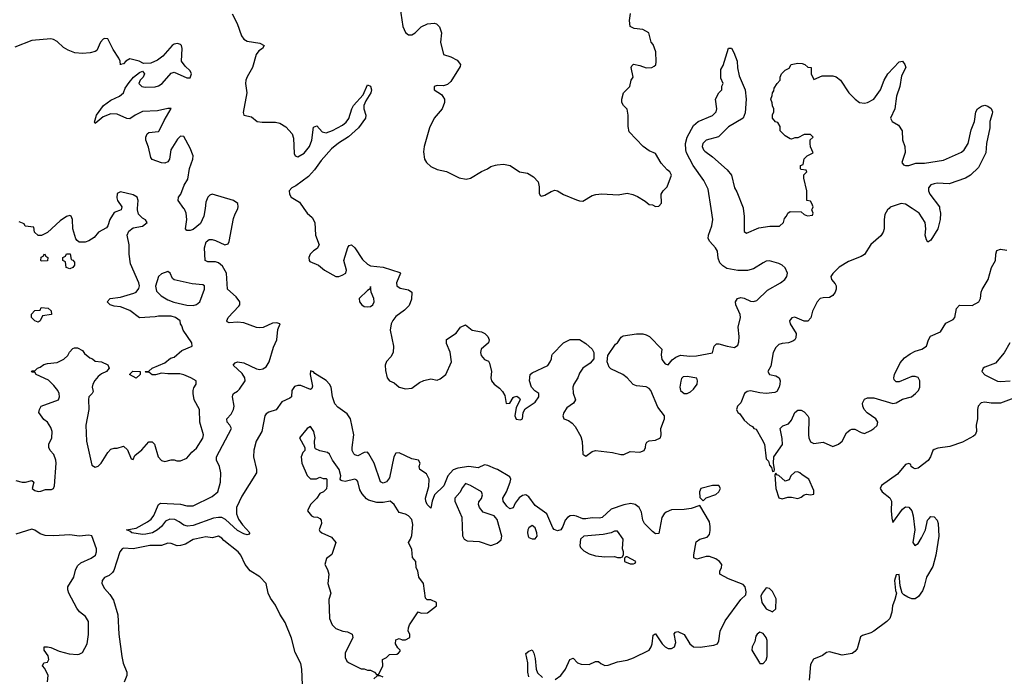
# Model space of a CAD drawing. Header units: inches. Extents: x 2293880 to 2522759, y 823965 to 1006879.
# Tile 314 of 325: x 2466993 to 2473213, y 897044 to 901192. Entities that reach past the tile are written whole.
import ezdxf

# ---------------------------------------------------------------- set-up
doc = ezdxf.new("R2010")
doc.units = ezdxf.units.IN
doc.header["$MEASUREMENT"] = 0
for name, color, linetype in [('C4869', 7, 'Continuous'), ('C4879', 7, 'Continuous'), ('C4960', 7, 'Continuous'), ('C4970', 7, 'Continuous')]:
    doc.layers.add(name, color=color, linetype=linetype)

msp = doc.modelspace()

# ---------------------------------------------------------------- linework, layer by layer
at = {"layer": 'C4869', "color": 5}
for points, elevation in [([(2466970, 898281), (2467010, 898270.8), (2467030, 898270.8), (2467070, 898282), (2467082, 898270), (2467072, 898230), (2467090, 898218), (2467110, 898212), (2467127.3, 898212.7), (2467156.4, 898223.6), (2467195.3, 898224.7), (2467206, 898230), (2467213.2, 898246.8), (2467223.6, 898390), (2467221.6, 898410), (2467210, 898445.2), (2467185.2, 898470), (2467177.2, 898490), (2467177.2, 898510), (2467197.2, 898550), (2467198, 898590), (2467190, 898615.3), (2467170, 898648.7), (2467145.6, 898665.6), (2467115.3, 898710), (2467118, 898730), (2467129.1, 898750.9), (2467238, 898790), (2467244, 898810), (2467242, 898830), (2467234, 898850), (2467210, 898882), (2467175.5, 898915.5), (2467098, 898950), (2467090, 898966), (2467070, 898966), (2467068, 898970), (2467070, 898974), (2467090, 898974), (2467106, 898990), (2467123.1, 898996.9), (2467145.6, 899014.4), (2467170, 899021), (2467230, 899026), (2467272.9, 899047.1), (2467298, 899070), (2467309, 899091), (2467330, 899114), (2467340.4, 899119.6), (2467359.6, 899119.6), (2467390, 899102), (2467403.5, 899083.5), (2467436.9, 899056.9), (2467454, 899050), (2467470, 899034), (2467510, 899031.3), (2467550, 899012), (2467558, 898990), (2467542, 898970), (2467510, 898955.3), (2467490, 898939), (2467468, 898912), (2467454.8, 898890), (2467451.3, 898871.3), (2467456.9, 898843.1), (2467452, 898830), (2467431, 898809), (2467427.1, 898792.9), (2467430.8, 898730), (2467410.6, 898630), (2467414.9, 898530), (2467450, 898378), (2467470, 898364.7), (2467490, 898371.3), (2467508.7, 898390), (2467550, 898458), (2467570, 898478), (2467590, 898484.7), (2467610, 898484.7), (2467650, 898498), (2467675.3, 898475.3), (2467698, 898418), (2467710, 898414), (2467721.2, 898438.8), (2467764.7, 898475.3), (2467810, 898524.7), (2467830, 898524.7), (2467844.7, 898510), (2467867.7, 898430), (2467890, 898406.8), (2467910, 898401), (2467950, 898411.3), (2467970, 898411.3), (2467985.4, 898405.4), (2468010, 898404.7), (2468050, 898422), (2468080.5, 898459.5), (2468110, 898485.5), (2468150, 898547.7), (2468155.6, 898570), (2468131.3, 898650), (2468129.4, 898729.4), (2468096, 898790), (2468089.2, 898830), (2468089, 898850), (2468093.2, 898866.8), (2468108.7, 898890), (2468108.7, 898910), (2468075.3, 898930), (2468030, 898949.3), (2468006, 898954), (2467930, 898954), (2467890, 898959), (2467850.7, 898949.3), (2467830, 898949), (2467810, 898966), (2467790, 898966), (2467786, 898970), (2467810, 898972), (2467829.3, 898990.7), (2467910, 899024.7), (2467946, 899054), (2467970, 899061), (2468018.7, 899101.3), (2468082, 899130), (2468081.2, 899150), (2468025.2, 899230), (2468017.2, 899257.2), (2468008.7, 899270), (2468008, 899290), (2467978, 899310), (2467950, 899319), (2467870, 899319), (2467850, 899314), (2467750, 899308.7), (2467690, 899354), (2467630, 899378), (2467590, 899382), (2467566, 899390), (2467546, 899410), (2467566, 899430), (2467630, 899438.8), (2467715.5, 899464.5), (2467730, 899470.8), (2467747, 899493), (2467749.5, 899510), (2467745.6, 899530), (2467694.5, 899650), (2467686, 899710), (2467685.2, 899770), (2467673.2, 899830), (2467683.7, 899856.3), (2467710, 899878), (2467770, 899886.8), (2467798, 899910), (2467788, 899928), (2467770, 899938), (2467744, 899964), (2467737.2, 899990), (2467737.8, 900000)], 60), ([(2467636, 900000), (2467634, 899990), (2467590, 899974), (2467562.8, 899930), (2467551.3, 899890), (2467542, 899878), (2467492, 899850), (2467463.6, 899816.4), (2467430, 899795.3), (2467407.3, 899787.3), (2467370, 899786), (2467356.4, 899796.4), (2467348.4, 899808.4), (2467328.7, 899870), (2467328, 899930), (2467318, 899950), (2467310, 899955.3), (2467290, 899948), (2467250, 899922), (2467170, 899848), (2467131.6, 899828.4), (2467110, 899828), (2467086, 899850), (2467082, 899882), (2467028.4, 899888.4), (2467022, 899902), (2466990, 899915.3)], 60), ([(2470000, 898355.7), (2469950, 898376.6), (2469930, 898380.6), (2469890, 898361), (2469829.9, 898369.9), (2469760.4, 898359.6), (2469732.6, 898347.4), (2469698.9, 898310), (2469672.2, 898247.8), (2469614.8, 898190), (2469598.8, 898150), (2469590, 898107), (2469567.9, 898130), (2469558.7, 898150), (2469556.8, 898170), (2469577.5, 898242.5), (2469581, 898290), (2469562.7, 898322.7), (2469520.4, 898350), (2469516.3, 898370), (2469522.9, 898390), (2469513.2, 898410), (2469470, 898418.7), (2469390, 898455.8), (2469370, 898454.5), (2469357.5, 898430), (2469330, 898298.5), (2469310, 898271.6), (2469290, 898263.9), (2469272.2, 898272.2), (2469232.1, 898390), (2469199.2, 898450), (2469190, 898459.2), (2469170, 898458), (2469130, 898437), (2469110, 898443.2), (2469103.9, 898450), (2469094.7, 898470), (2469093.4, 898490), (2469103.5, 898570), (2469082.7, 898670), (2469061.6, 898701.6), (2469003.3, 898743.3), (2468984.5, 898764.5), (2468968.8, 898808.8), (2468961.1, 898870), (2468951.1, 898890), (2468930, 898912.2), (2468857.2, 898957.2), (2468850, 898968), (2468830, 898973.6), (2468827.5, 898950), (2468842.9, 898877.1), (2468838.4, 898861.6), (2468830, 898856.9), (2468770, 898880.2), (2468750, 898881.4), (2468730, 898875.2), (2468712.3, 898850), (2468710, 898809.6), (2468699.8, 898800.2), (2468650, 898777), (2468613.1, 898726.9), (2468566.8, 898713.2), (2468550, 898702.6), (2468541.5, 898690), (2468522.5, 898590), (2468487.6, 898530), (2468472.9, 898472.9), (2468470.1, 898430), (2468490.3, 898350), (2468490.3, 898330), (2468397.1, 898182.9), (2468363.5, 898110), (2468362.8, 898070), (2468376.3, 898036.3), (2468400.4, 898000.4), (2468446.8, 897950), (2468439.9, 897940.1), (2468430, 897938), (2468410, 897943.5), (2468370, 897965.3), (2468294.2, 898034.2), (2468270, 898046.6), (2468250, 898048.3), (2468217.7, 898042.3), (2468090, 897997), (2468053.4, 897993.4), (2468030, 897999.3), (2468000.9, 898020.9), (2467973.8, 898033.8), (2467942.8, 898037.2), (2467915.1, 898024.9), (2467888.8, 897990), (2467864.9, 897970), (2467832.2, 897950), (2467790, 897941.1), (2467770, 897939.8), (2467702, 897950), (2467690, 897962), (2467668.7, 897970), (2467730, 897979.5), (2467800.9, 898019.1), (2467823, 898037), (2467840.5, 898059.5), (2467869.8, 898130.2), (2467883.1, 898136.9), (2468010, 898131.1), (2468050, 898120.7), (2468090, 898121.7), (2468210, 898180.4), (2468244.5, 898210), (2468262.3, 898270), (2468265, 898330), (2468255.8, 898370), (2468235.9, 898410), (2468236.2, 898430), (2468330.7, 898610), (2468321.5, 898630), (2468303.9, 898650), (2468302.7, 898670), (2468330, 898699.7), (2468344.9, 898730), (2468347.5, 898750), (2468336.8, 898810), (2468339.3, 898820.7), (2468344, 898830), (2468370, 898844.6), (2468382.4, 898857.6), (2468416.9, 898910), (2468415.6, 898930), (2468397.9, 898957.9), (2468343, 899010), (2468355.1, 899024.9), (2468370, 899030.1), (2468410, 899023.5), (2468490, 898986.5), (2468510, 898983.3), (2468530, 898987.3), (2468550, 898999.1), (2468570.3, 899029.7), (2468597.3, 899122.7), (2468617, 899170), (2468624.2, 899235.8), (2468639.3, 899270), (2468616.4, 899276.4), (2468590, 899274), (2468531.7, 899248.3), (2468510, 899244.5), (2468490, 899247.3), (2468410, 899277.2), (2468370, 899280.9), (2468316.3, 899276.3), (2468303.9, 899284), (2468302.2, 899290), (2468311, 899310), (2468378.6, 899381.4), (2468384, 899390), (2468383.2, 899410), (2468360.9, 899440.9), (2468307, 899490), (2468299.6, 899590), (2468274.8, 899634.8), (2468250, 899655.4), (2468230, 899662.1), (2468183, 899663.1), (2468165.7, 899670), (2468161.6, 899750), (2468170.9, 899789.1), (2468190, 899804.2), (2468210, 899803.6), (2468230, 899796.9), (2468290, 899769.4), (2468310, 899776.4), (2468315.9, 899790), (2468343.5, 899936.5), (2468353.7, 899966.3), (2468370, 899994), (2468371.3, 900000)], 40), ([(2468164.2, 900000), (2468156.9, 899950), (2468134.7, 899905.3), (2468090, 899866.9), (2468070, 899859.7), (2468050, 899860.7), (2468040.7, 899870), (2468049.8, 899930), (2468045, 899970), (2468034, 899994.1), (2468029.8, 900000)], 40), ([(2468788.1, 900000), (2468810, 899969), (2468842, 899942), (2468858.7, 899910), (2468862.7, 899830), (2468885.3, 899770), (2468872.8, 899747.2), (2468850, 899732.4), (2468828.4, 899710), (2468820.8, 899690), (2468821.1, 899670), (2468825.5, 899665.5), (2468881.6, 899641.6), (2468919.5, 899610), (2468990, 899570.3), (2469010, 899570.3), (2469030, 899578), (2469054.5, 899590), (2469056.9, 899610), (2469041.6, 899670), (2469066.2, 899753.8), (2469075.1, 899764.9), (2469090, 899770.7), (2469110, 899750.6), (2469158.2, 899678.2), (2469190, 899648.4), (2469210, 899637.1), (2469290, 899628.5), (2469395.6, 899595.6), (2469399.1, 899590), (2469374.4, 899530), (2469376.3, 899510), (2469396.5, 899496.5), (2469450, 899484.9), (2469471, 899470), (2469467.5, 899427.5), (2469453.4, 899386.6), (2469423.6, 899356.4), (2469370, 899318), (2469350, 899292.8), (2469340.7, 899270), (2469334.7, 899230), (2469354.4, 899130), (2469353, 899090), (2469338.2, 899061.8), (2469310, 899032.6), (2469302.7, 899010), (2469304.5, 898975.5), (2469314, 898930), (2469330, 898910.4), (2469358.8, 898898.8), (2469390.7, 898870), (2469430, 898860.2), (2469470, 898865.4), (2469519.2, 898900.8), (2469546.3, 898913.7), (2469590, 898923.1), (2469630, 898914.9), (2469650, 898923.7), (2469686, 898950), (2469721.2, 899030), (2469712.3, 899092.3), (2469690, 899146), (2469689.2, 899170.8), (2469750, 899212), (2469778, 899250), (2469810, 899264.7), (2469851.2, 899231.1), (2469910, 899220.7), (2469931.3, 899210), (2469950.8, 899190), (2469958.8, 899170), (2469954.8, 899150), (2469908.7, 899111.3), (2469904.9, 899090), (2469908.8, 899070), (2469930, 899046.4), (2469954, 899034), (2469961.7, 899021.7), (2469973, 898970), (2469968.8, 898930), (2469974.9, 898910), (2469990.4, 898890), (2470000, 898883)], 40), ([(2470000, 898046.6), (2469990, 898058.7), (2469921.8, 898081.8), (2469898.4, 898110), (2469891.6, 898130), (2469893.6, 898146.4), (2469910, 898167.7), (2469917.6, 898190), (2469910, 898209), (2469841.2, 898250), (2469810, 898262.7), (2469790, 898237.2), (2469774.4, 898205.6), (2469742, 898170), (2469742.6, 898150), (2469785.7, 898050), (2469791.6, 897931.6), (2469802, 897910), (2469819.6, 897899.6), (2469895.3, 897895.3), (2469970, 897871.3), (2470000, 897881.3)], 60), ([(2467169.2, 897010), (2467172.3, 897050), (2467153.2, 897093.2), (2467138, 897110), (2467146, 897130), (2467170, 897134), (2467178, 897150), (2467172.9, 897172.9), (2467148, 897210), (2467148, 897230), (2467170, 897231), (2467190, 897226), (2467242, 897202), (2467306.2, 897186.2), (2467358, 897182), (2467370, 897183), (2467390, 897194), (2467419.7, 897250), (2467427.9, 897307.9), (2467428, 897390), (2467410, 897421.6), (2467372, 897452), (2467354, 897474), (2467304.7, 897570), (2467297.7, 897590), (2467297.4, 897610), (2467335.5, 897670), (2467345.6, 897714.4), (2467357.9, 897742.1), (2467378.7, 897761.3), (2467445.4, 897790), (2467472.1, 897810), (2467479.6, 897830), (2467478.5, 897850), (2467450, 897931.2), (2467430, 897934.7), (2467370, 897929.6), (2467310, 897938.3), (2467208.3, 897931.7), (2467154.4, 897934.4), (2467123.8, 897943.8), (2467090, 897967.3), (2467070, 897974.3), (2466970, 897942.9)], 60), ([(2468779.6, 896990), (2468776.4, 897090), (2468770, 897124), (2468733.6, 897193.6), (2468710, 897285.2), (2468670, 897383.7), (2468636.9, 897436.9), (2468610, 897494), (2468577.4, 897537.4), (2468563.5, 897570), (2468549.6, 897630), (2468510, 897673), (2468449.8, 897709.8), (2468418.4, 897750), (2468389.6, 897810), (2468372.6, 897830), (2468282.2, 897902.2), (2468270, 897917.6), (2468250, 897929.4), (2468210, 897919.7), (2468170, 897925.1), (2468150, 897921.6), (2468090, 897907.8), (2468041.2, 897878.8), (2468010, 897869.8), (2467988.9, 897868.9), (2467950, 897882.8), (2467930, 897885), (2467888.7, 897871.3), (2467816, 897870), (2467710, 897849.8), (2467650, 897853.9), (2467641.5, 897850), (2467625.4, 897830), (2467587.8, 897712.2), (2467580.3, 897699.7), (2467558.4, 897681.6), (2467530, 897668.7), (2467514.7, 897650), (2467513, 897630), (2467530, 897598.3), (2467561.9, 897561.8), (2467585.2, 897525.2), (2467613.3, 897433.3), (2467620.3, 897310), (2467639.1, 897170), (2467647.9, 897127.9), (2467671.3, 897070), (2467671.3, 897050), (2467653.2, 897006.8)], 60), ([(2469290, 897038), (2469270, 897048), (2469252.7, 897047.3), (2469231.6, 897028.4)], 60)]:
    msp.add_lwpolyline(points, dxfattribs=dict(at, elevation=elevation))
for points, elevation in [([(2467130, 899666), (2467126, 899670), (2467128.4, 899691.6), (2467142, 899698), (2467150, 899714), (2467158, 899698), (2467172, 899690), (2467170, 899668)], 60), ([(2467310, 899618), (2467287.3, 899627.3), (2467282, 899662), (2467266, 899670), (2467266, 899690), (2467282, 899698), (2467290, 899714), (2467312.7, 899712.7), (2467318, 899678), (2467330, 899674), (2467339.6, 899659.6), (2467339.6, 899640.4), (2467330, 899626)], 60), ([(2467930, 899601.2), (2467890, 899586), (2467870.8, 899570), (2467850.7, 899509.3), (2467858, 899478), (2467887.1, 899447.1), (2467930, 899422), (2467967.9, 899407.9), (2468050, 899387.7), (2468090, 899386), (2468110, 899393.4), (2468132, 899410), (2468160.5, 899490), (2468160.9, 899510), (2468150, 899516.9), (2468082.9, 899522.9), (2467969.5, 899549.5), (2467958, 899558), (2467944, 899590)], 60), ([(2469210, 899506), (2469207.3, 899492.7), (2469190, 899481.2), (2469137.6, 899430), (2469139.6, 899410), (2469154.4, 899390), (2469170, 899380.8), (2469190, 899377.8), (2469210, 899380.8), (2469224.2, 899390), (2469232.7, 899410), (2469229.7, 899430), (2469213, 899470)], 40), ([(2467110, 899282), (2467090, 899288.7), (2467068, 899310), (2467067.3, 899332.7), (2467090, 899354), (2467122, 899358), (2467130, 899374), (2467174, 899370), (2467192.7, 899352.7), (2467194, 899330), (2467138, 899322), (2467122, 899290)], 60), ([(2467730, 898928), (2467688, 898950), (2467708.4, 898971.6), (2467754, 898970), (2467754, 898950)], 60), ([(2468830, 898622), (2468810, 898608.7), (2468762, 898550), (2468794, 898490), (2468794, 898470), (2468782, 898458), (2468771.3, 898430), (2468776, 898390), (2468810, 898312), (2468830, 898291.3), (2468868.4, 898291.6), (2468890, 898302), (2468910, 898294), (2468930, 898294), (2468934, 898290), (2468934, 898250), (2468931.2, 898228.9), (2468912, 898210), (2468890, 898198), (2468871, 898170), (2468831.3, 898130), (2468812, 898090), (2468836.9, 898056.9), (2468850, 898051.3), (2468874, 898050), (2468890, 898042), (2468898, 898030), (2468901, 898010), (2468884.7, 897970), (2468890, 897962), (2468902, 897950), (2468963.6, 897923.6), (2468991.3, 897890), (2468965.4, 897814.6), (2468931.2, 897788.9), (2468921, 897750), (2468938, 897718), (2468946, 897690), (2468941, 897630), (2468958, 897570), (2468946.8, 897530), (2468950.6, 897410), (2468967.7, 897370), (2468990, 897346.8), (2469034, 897330), (2469064.7, 897324.7), (2469094, 897310), (2469098, 897290), (2469050.4, 897190), (2469050, 897162), (2469060.4, 897140.4), (2469070, 897130.8), (2469150, 897092), (2469170, 897092), (2469190, 897082), (2469210, 897082), (2469234, 897070), (2469250, 897054), (2469262, 897058), (2469288, 897110), (2469286, 897150), (2469310, 897162), (2469330, 897182), (2469375.3, 897184.7), (2469386, 897190), (2469396.4, 897203.6), (2469398, 897210), (2469383.1, 897223.1), (2469368, 897250), (2469370, 897274), (2469390, 897282), (2469410, 897274), (2469430, 897274), (2469458, 897290), (2469458, 897310), (2469448, 897330), (2469448.7, 897350), (2469455.3, 897370), (2469510, 897452), (2469530, 897442), (2469570, 897444.7), (2469626, 897490), (2469626, 897510), (2469590, 897528), (2469568, 897528), (2469558, 897538), (2469544, 897630), (2469515.3, 897670), (2469508, 897710), (2469498, 897730), (2469495.3, 897770), (2469475.3, 897795.3), (2469470, 897846), (2469448.7, 897890), (2469462, 897910), (2469470, 897934), (2469476.3, 898003.7), (2469470, 898034.5), (2469450, 898058.7), (2469430, 898069.4), (2469390, 898079), (2469358, 898130), (2469334, 898150), (2469290, 898142.4), (2469250, 898143), (2469196.3, 898156.3), (2469184.4, 898164.4), (2469156.6, 898196.6), (2469142.4, 898222.4), (2469130, 898275.3), (2469122.7, 898282.7), (2469110, 898289.2), (2469050, 898275.3), (2469030, 898278), (2469023.1, 898283.1), (2469018, 898290), (2469022, 898310), (2469011.8, 898350), (2468969.4, 898409.4), (2468950, 898448), (2468937.2, 898457.2), (2468888.8, 898468.9), (2468862, 898482), (2468858, 898490), (2468855.3, 898530), (2468859, 898550), (2468852.3, 898590)], 60)]:
    msp.add_lwpolyline(points, close=True, dxfattribs=dict(at, elevation=elevation))
at = {"layer": 'C4879', "color": 5}
for points, elevation in [([(2470000, 898883), (2470024.9, 898864.9), (2470044.3, 898844.3), (2470057.8, 898817.8), (2470067.4, 898767.4), (2470088.7, 898770), (2470110, 898804.7), (2470118, 898810), (2470133.4, 898813.4), (2470150, 898802), (2470154.8, 898790), (2470130, 898742), (2470120.8, 898690), (2470130, 898668.3), (2470156.2, 898663.8), (2470169.5, 898670.5), (2470174, 898710), (2470187.2, 898732.8), (2470250, 898776), (2470272.3, 898810), (2470273.2, 898830), (2470247.3, 898847.3), (2470226, 898870), (2470214, 898910), (2470218, 898950), (2470230, 898962), (2470330, 899006.8), (2470345.2, 899030), (2470352.7, 899050), (2470354, 899070), (2470360.2, 899079.8), (2470429.1, 899150.9), (2470470, 899172), (2470530, 899171), (2470570, 899146), (2470610.6, 899110.6), (2470621, 899090), (2470621, 899050), (2470597.3, 899022.7), (2470551, 898990), (2470530, 898959), (2470519.1, 898930), (2470493.4, 898890), (2470487.4, 898870), (2470490, 898832), (2470504, 898790), (2470491, 898770), (2470450, 898739.6), (2470430.4, 898710), (2470425.3, 898690), (2470431, 898670), (2470460.9, 898660.9), (2470484.3, 898644.3), (2470502.2, 898622.2), (2470538.8, 898558.8), (2470547.7, 898527.7), (2470550, 898447.3), (2470570, 898434), (2470610, 898463.8), (2470630, 898470.7), (2470738.9, 898458.9), (2470790, 898444.5), (2470810, 898446.2), (2470850, 898464), (2470910, 898460.7), (2470937.4, 898470), (2470947.6, 898490), (2470949.5, 898510.5), (2470956.2, 898523.8), (2470969.4, 898530.6), (2471010, 898536.4), (2471040.9, 898550), (2471046.6, 898570), (2471043.6, 898610), (2471067, 898670), (2471066.6, 898690), (2471025.3, 898745.3), (2470980.5, 898850), (2470970, 898861.6), (2470950, 898872.2), (2470890, 898879.7), (2470868.1, 898888.1), (2470830, 898929.2), (2470804, 898950), (2470726.8, 898986.8), (2470718, 898998), (2470705.2, 899030), (2470709, 899070), (2470757.2, 899142.8), (2470769.1, 899150.9), (2470793.6, 899186.4), (2470805.2, 899194.8), (2470890, 899206.8), (2470930, 899206.8), (2470950, 899201), (2470971, 899190), (2471050.9, 899110.9), (2471045.8, 899074.2), (2471050, 899046), (2471070, 899018.8), (2471090, 899011.3), (2471115.9, 899044.1), (2471139.1, 899060.9), (2471167.6, 899072.4), (2471225.8, 899065.8), (2471268.3, 899068.3), (2471370, 899087.2), (2471380.7, 899130), (2471395.9, 899144.1), (2471410, 899145.3), (2471462.8, 899130), (2471510, 899122.2), (2471530, 899135.5), (2471536.6, 899156.6), (2471539.1, 899190), (2471532.6, 899250), (2471547.6, 899310), (2471545.1, 899330), (2471517.4, 899390), (2471516.3, 899410), (2471527, 899430), (2471550, 899438), (2471570, 899433.4), (2471610, 899413.8), (2471630, 899411.4), (2471650, 899419.1), (2471717.5, 899482.5), (2471800.5, 899530), (2471826.3, 899550), (2471840.4, 899570), (2471843.9, 899590), (2471830, 899624.2), (2471810, 899642.4), (2471790, 899652.5), (2471730, 899668.8), (2471710, 899665.8), (2471690, 899655.7), (2471630, 899617.7), (2471591.4, 899608.5), (2471530, 899607.1), (2471459.8, 899619.8), (2471436.2, 899636.2), (2471417, 899657), (2471406.2, 899686.2), (2471401.4, 899730), (2471389.7, 899750), (2471353, 899790), (2471343.1, 899810), (2471345.3, 899830), (2471366.6, 899890), (2471372.4, 899930), (2471361.3, 900000)], 40), ([(2472486.2, 900000), (2472476, 899990), (2472458, 899962), (2472453.4, 899930), (2472455.3, 899870), (2472448.6, 899850), (2472432.7, 899827.3), (2472370, 899771.8), (2472330, 899709.6), (2472310, 899695.6), (2472230, 899665.2), (2472170.5, 899629.5), (2472130, 899589), (2472117.3, 899570), (2472122, 899550), (2472144.2, 899524.2), (2472150.4, 899510), (2472152.2, 899490), (2472145.3, 899470), (2472130.4, 899450), (2472110, 899437.4), (2472070, 899435.6), (2472050.2, 899429.8), (2472030.3, 899410), (2472001.2, 899350), (2471991.3, 899308.7), (2471972.5, 899287.5), (2471950, 899288.4), (2471890, 899313.3), (2471870.3, 899309.7), (2471861.8, 899298.2), (2471857, 899290), (2471861.5, 899270), (2471897.8, 899210), (2471897.4, 899182.6), (2471890.4, 899170), (2471878.2, 899161.8), (2471850, 899151.6), (2471810, 899147.2), (2471790, 899139.4), (2471770, 899121.8), (2471752.6, 899090), (2471737.5, 899002.5), (2471719.3, 898970), (2471730.4, 898950.4), (2471770, 898943.1), (2471790.4, 898930), (2471796.5, 898910), (2471794.3, 898890), (2471790.2, 898869.8), (2471776.3, 898843.7), (2471763.7, 898836.3), (2471708.7, 898831.3), (2471670, 898834.4), (2471610, 898847.4), (2471590, 898843.5), (2471572, 898830), (2471548.5, 898771.5), (2471527.7, 898750), (2471522, 898730), (2471530, 898711.3), (2471542, 898702), (2471570, 898662.8), (2471606, 898630), (2471622.8, 898622.8), (2471632, 898610), (2471645.2, 898605.2), (2471682.2, 898542.2), (2471699.3, 898510), (2471710, 898418.8), (2471723.4, 898403.4), (2471730, 898378), (2471742.5, 898362.5), (2471750, 898338), (2471759, 898341), (2471762, 898350), (2471756, 898390), (2471757.2, 898430), (2471811.3, 898508.7), (2471810, 898546), (2471798, 898610), (2471814, 898626), (2471850, 898638.8), (2471870, 898662.8), (2471889.7, 898710.3), (2471910, 898726), (2471930, 898726.4), (2471950, 898714.9), (2471972.4, 898690), (2471977.8, 898677.8), (2471975.8, 898570), (2471978.5, 898550), (2471990, 898525.3), (2472010, 898514.7), (2472070, 898523.2), (2472130, 898496.9), (2472165.1, 898510), (2472190, 898528.9), (2472217.3, 898582.7), (2472239, 898600.9), (2472250, 898605.8), (2472270, 898605.8), (2472310, 898584.5), (2472330, 898578.8), (2472370, 898595.9), (2472390, 898608.6), (2472410, 898629.2), (2472413.6, 898650), (2472402.1, 898670), (2472347.7, 898707.7), (2472327.5, 898730), (2472319.5, 898750), (2472318.3, 898770), (2472330, 898795.6), (2472350, 898804.1), (2472390, 898802.9), (2472510, 898768), (2472530, 898770.9), (2472570, 898794.4), (2472626.6, 898810), (2472652.5, 898830), (2472670.6, 898850), (2472679.1, 898870), (2472680.5, 898910), (2472670, 898931.1), (2472650, 898938.8), (2472630, 898937.6), (2472550, 898904.1), (2472530, 898903.8), (2472517.8, 898917.8), (2472514.8, 898930), (2472518.9, 898950), (2472555, 899025), (2472583.5, 899056.5), (2472618.3, 899081.7), (2472650, 899098.4), (2472691.3, 899110), (2472722, 899130), (2472734.7, 899170), (2472748.1, 899191.9), (2472810, 899221.2), (2472844.4, 899275.6), (2472890, 899299.1), (2472900.9, 899310), (2472911.8, 899368.2), (2472930, 899389.2), (2473010, 899385.8), (2473052.7, 899410), (2473063.4, 899430), (2473066.8, 899470), (2473073.3, 899486.7), (2473110.9, 899550), (2473132.6, 899627.4), (2473158, 899670), (2473159.3, 899710), (2473166.5, 899733.5), (2473190, 899742.1), (2473230, 899735.9)], 40), ([(2471563.5, 900000), (2471570.5, 899950), (2471570, 899854), (2471584.4, 899844.4), (2471662.9, 899877.1), (2471732.5, 899887.5), (2471792.7, 899887.3), (2471818, 899910), (2471824, 899936), (2471838, 899950), (2471846, 899970), (2471860.4, 899979.6), (2471930, 899978), (2471950, 899962), (2471970, 899954), (2472002, 899958), (2472006, 899970), (2471998, 899990), (2472002, 900000)], 40), ([(2472804.9, 900000), (2472810.5, 899970), (2472808.6, 899930), (2472794, 899870), (2472750, 899799), (2472730, 899786), (2472720.9, 899800.9), (2472712.7, 899830), (2472718.4, 899870), (2472713.6, 899910), (2472675.1, 899970), (2472630.8, 900000)], 40), ([(2473248.5, 899151.5), (2473211.4, 899088.5), (2473158.5, 899021.6), (2473090, 898997.6), (2473079.2, 898990), (2473070.8, 898970), (2473090, 898948.6), (2473170, 898909.6), (2473190, 898907), (2473250, 898911.5)], 40), ([(2473290, 898808.4), (2473190, 898770.6), (2473130, 898770.2), (2473090, 898775.6), (2473067.4, 898772.6), (2473047.8, 898750), (2473043.6, 898730), (2473043.4, 898670), (2473035.9, 898630), (2473037.1, 898590), (2473029.2, 898570), (2473019.4, 898560.6), (2472950, 898523.4), (2472870, 898495.1), (2472794.2, 898485.8), (2472770, 898477.9), (2472761.1, 898470), (2472747, 898430), (2472733.3, 898406.7), (2472670, 898358.3), (2472650, 898354.1), (2472639.5, 898359.5), (2472625, 898370), (2472622.2, 898382.2), (2472610, 898389), (2472590, 898382.3), (2472538.2, 898321.8), (2472437.2, 898250), (2472429.7, 898230), (2472440.9, 898210), (2472490.8, 898170.8), (2472500.4, 898150), (2472497.9, 898090), (2472502.5, 898042.5), (2472510, 898016.4), (2472570, 898099.6), (2472590, 898115.6), (2472610, 898113.1), (2472629.4, 898089.4), (2472637.6, 898057.6), (2472647.1, 897970), (2472635.6, 897890), (2472648.2, 897870), (2472670, 897883.1), (2472690, 897919.5), (2472715, 897970), (2472728.7, 898030), (2472738, 898042), (2472750, 898054), (2472770, 898052.4), (2472788.6, 898030), (2472795.5, 898010), (2472800.6, 897930), (2472780.1, 897810), (2472761.2, 897738.8), (2472722.4, 897670), (2472707.8, 897612.2), (2472695.8, 897584.2), (2472672.3, 897547.7), (2472650, 897533), (2472630, 897534.3), (2472603.3, 897543.3), (2472578, 897558), (2472568, 897570), (2472555.9, 897615.9), (2472550, 897688), (2472530, 897686), (2472520.7, 897650), (2472526, 897586), (2472532, 897570), (2472522.8, 897530), (2472506.8, 897490), (2472503.8, 897450), (2472490.3, 897410), (2472472, 897390), (2472390, 897329.7), (2472370, 897317.7), (2472317.6, 897302.4), (2472305.7, 897294.3), (2472283.1, 897216.9), (2472270, 897200.5), (2472251.8, 897188.2), (2472190, 897178.5), (2472110, 897198.8), (2472090, 897194.2), (2472064.4, 897175.6), (2472008, 897152), (2471990, 897118), (2471979.7, 897020.3)], 40), ([(2470376.7, 897023.3), (2470411.3, 897048.7), (2470442.1, 897090), (2470468.9, 897150), (2470490, 897158.7), (2470516.9, 897130), (2470540.5, 897120.6), (2470590, 897119.4), (2470630, 897137.5), (2470650, 897138), (2470664.4, 897124.4), (2470690, 897113.3), (2470710, 897114.5), (2470770, 897135.2), (2470830, 897147), (2470870, 897160.6), (2470970, 897210.2), (2470982.9, 897230), (2470988.9, 897250), (2470996.2, 897303.8), (2471006.9, 897313.1), (2471010, 897313.4), (2471052.4, 897250), (2471070, 897231), (2471090, 897220.7), (2471110, 897219.5), (2471130, 897230.3), (2471138.2, 897258.2), (2471128.2, 897311.8), (2471137.1, 897322.9), (2471150, 897327.4), (2471190, 897307.8), (2471226.4, 897250), (2471250.9, 897230.9), (2471292.2, 897227.8), (2471379.4, 897240.6), (2471402, 897250), (2471411, 897269), (2471419.2, 897330), (2471450, 897395.5), (2471548.7, 897530), (2471580.4, 897559.6), (2471583.1, 897576.9), (2471576, 897610), (2471563.9, 897623.9), (2471470, 897659), (2471417.1, 897690), (2471416.2, 897710), (2471427.3, 897730), (2471428.8, 897750), (2471414.2, 897770), (2471390, 897786.6), (2471350, 897801.5), (2471330, 897800.7), (2471270, 897784.1), (2471252.7, 897792.7), (2471251.4, 897811.4), (2471266.1, 897893.9), (2471290, 897909.5), (2471336.6, 897923.4), (2471350, 897940.3), (2471355.1, 897964.9), (2471356, 897990), (2471350, 898021), (2471290, 898124), (2471234.9, 898105.1), (2471190, 898098.2), (2471110, 898095.7), (2471078.3, 898081.7), (2471064.1, 898070), (2471050, 898048.3), (2471030, 897945.4), (2471010, 897943.7), (2470990, 897958), (2470939.9, 898010), (2470929.9, 898029.9), (2470920.5, 898080.5), (2470905.7, 898110), (2470881.2, 898130), (2470854.8, 898134.8), (2470810, 898127.8), (2470730, 898100.5), (2470672, 898048), (2470657, 898043), (2470610, 898045.4), (2470570, 898038.4), (2470550, 898039.9), (2470510, 898056.3), (2470490, 898060.5), (2470470, 898057.5), (2470453.3, 898046.7), (2470439.6, 898030), (2470425.4, 897990), (2470411.5, 897970), (2470390, 897963.7), (2470370, 897970.6), (2470362.3, 897982.3), (2470322.7, 898070), (2470250, 898124.1), (2470210, 898177.8), (2470190, 898189.5), (2470170, 898185.8), (2470148.4, 898171.6), (2470122.4, 898137.6), (2470110, 898108.3), (2470090, 898101.5), (2470070, 898119.1), (2470047.3, 898150), (2470046.2, 898170), (2470067.9, 898210), (2470090.9, 898270), (2470096.2, 898290), (2470090, 898304.7), (2470011.1, 898351.1), (2470000, 898355.7)], 40), ([(2470000, 897881.3), (2470010, 897884.7), (2470034.8, 897905.2), (2470039.3, 897930), (2470010, 898034.5), (2470000, 898046.6)], 60), ([(2470210, 897040.5), (2470204.1, 897070), (2470204.3, 897130), (2470191.3, 897188.7), (2470210, 897203.6), (2470230, 897210.4), (2470241.8, 897190), (2470250, 897156), (2470256.4, 897090), (2470265, 897065), (2470296.8, 897036.8)], 40)]:
    msp.add_lwpolyline(points, dxfattribs=dict(at, elevation=elevation))
for points, elevation in [([(2471210, 898939.1), (2471184.2, 898935.8), (2471174.4, 898925.6), (2471170, 898908.7), (2471163.5, 898870), (2471167.6, 898850), (2471190, 898831.4), (2471210, 898830.2), (2471230, 898840.2), (2471250, 898858.2), (2471272.5, 898890), (2471275.9, 898910), (2471270, 898927)], 40), ([(2471910, 898335.1), (2471890, 898333.7), (2471864.9, 898310), (2471855.2, 898284.8), (2471830, 898277.2), (2471790, 898312.7), (2471777.2, 898317.2), (2471770, 898328), (2471764, 898316), (2471769.4, 898230.6), (2471790, 898170.8), (2471810, 898164.9), (2471845.1, 898174.9), (2471870, 898176.3), (2471910, 898167.7), (2471930, 898176), (2471950, 898191.3), (2471964.7, 898195.3), (2471990, 898191.3), (2472010, 898194), (2472010, 898218), (2471979.3, 898290), (2471936.4, 898316.4), (2471922.7, 898330)], 40), ([(2471369.6, 898249.6), (2471297.3, 898230), (2471287.4, 898210), (2471290, 898174), (2471310, 898152), (2471329.1, 898170.9), (2471390, 898193), (2471410, 898208.5), (2471419.7, 898230), (2471410, 898249.3)], 40), ([(2470230, 897996), (2470210, 897982), (2470204, 897970), (2470201, 897950), (2470204.7, 897930), (2470210, 897922), (2470230, 897912), (2470250, 897912), (2470262, 897930), (2470259.3, 897950), (2470250, 897982)], 60), ([(2470770, 897962), (2470750, 897961.2), (2470728.8, 897951.2), (2470679.2, 897940.8), (2470558, 897930), (2470536.3, 897910), (2470531, 897871), (2470536.9, 897856.9), (2470556.9, 897836.9), (2470590, 897818), (2470630, 897804.7), (2470690, 897798), (2470750, 897802), (2470770, 897794), (2470790, 897794), (2470802, 897798), (2470807.3, 897812.7), (2470808, 897830), (2470802, 897850), (2470805.2, 897910)], 60), ([(2470830, 897798), (2470822, 897798), (2470814, 897790), (2470814, 897770), (2470850, 897754), (2470870, 897754), (2470882, 897758), (2470886, 897770)], 60), ([(2471710, 897602), (2471684.7, 897570), (2471676, 897550), (2471681, 897510), (2471710, 897471), (2471750, 897451), (2471769.3, 897470.7), (2471772.6, 897532.6), (2471750, 897579), (2471730, 897598)], 40), ([(2471670, 897322), (2471652, 897310), (2471642.8, 897297.2), (2471636.9, 897263.1), (2471621, 897230), (2471618.8, 897210), (2471666.4, 897130), (2471670, 897126), (2471690, 897125.3), (2471710, 897146.4), (2471715.3, 897170), (2471715.8, 897270), (2471710, 897289), (2471690, 897314)], 40)]:
    msp.add_lwpolyline(points, close=True, dxfattribs=dict(at, elevation=elevation))
at = {"layer": 'C4960', "color": 5}
for points, elevation in [([(2469394.4, 901274.4), (2469413, 901150), (2469430, 901110.8), (2469450, 901095.5), (2469470, 901095.5), (2469492, 901110), (2469530, 901147.3), (2469570, 901166.8), (2469611.2, 901171.1), (2469626, 901166), (2469646, 901146), (2469658, 901110), (2469651.3, 901050), (2469670, 900972), (2469716.8, 900956.8), (2469756.8, 900936.8), (2469778, 900910), (2469776.9, 900896.9), (2469718, 900802), (2469696.8, 900783.2), (2469670, 900774), (2469630, 900777.2), (2469612, 900770), (2469612, 900750), (2469658.8, 900718.8), (2469667.1, 900707.1), (2469676, 900690), (2469677.3, 900670), (2469662, 900630), (2469610.8, 900570), (2469582, 900510), (2469548.1, 900391.9), (2469543.4, 900356.6), (2469550.4, 900310.4), (2469564, 900290), (2469590, 900265.5), (2469630, 900246), (2469690, 900234), (2469770, 900193.7), (2469814.9, 900185.1), (2469842, 900190), (2469910, 900234), (2469948, 900250), (2469970, 900264.7), (2470000, 900272.3)], 60), ([(2468336.1, 901230), (2468368.1, 901168.1), (2468393.8, 901090), (2468409.5, 901069.5), (2468430, 901056.4), (2468510, 901042.8), (2468537.1, 901030), (2468527.2, 901010), (2468505, 900995), (2468488.1, 900971.9), (2468464.4, 900890), (2468429.6, 900830.4), (2468422.6, 900810), (2468420.8, 900790), (2468427.4, 900730), (2468405.3, 900605.3), (2468410, 900588), (2468457.6, 900577.6), (2468494, 900550), (2468524.7, 900544.7), (2468610, 900545.8), (2468637.6, 900537.6), (2468674.4, 900514.4), (2468715.5, 900470), (2468723.4, 900443.4), (2468727.6, 900347.6), (2468733, 900333), (2468750, 900326.8), (2468790.3, 900349.7), (2468824.4, 900390), (2468839, 900430), (2468850, 900513), (2468870, 900522.4), (2468903.7, 900483.8), (2468930, 900477.6), (2468970, 900491.3), (2469033.2, 900526.8), (2469055.5, 900544.4), (2469073.1, 900566.9), (2469090.9, 900630), (2469101.4, 900650), (2469162.7, 900717.3), (2469190, 900781), (2469210, 900771.3), (2469214.9, 900750), (2469212.2, 900730), (2469179.6, 900680.4), (2469167.6, 900650), (2469166.7, 900630), (2469179.6, 900590), (2469177.4, 900570), (2469134.5, 900510), (2469070, 900452.1), (2469007.9, 900412.1), (2468963.8, 900376.2), (2468897, 900303), (2468855.6, 900244.3), (2468818.3, 900201.7), (2468737.7, 900142.3), (2468712, 900130), (2468695.3, 900110), (2468698.6, 900090), (2468709.2, 900070), (2468760, 900040), (2468788.1, 900000)], 40), ([(2468029.8, 900000), (2467994.3, 900050), (2467996.3, 900070), (2468011.1, 900090), (2468033.5, 900146.5), (2468055.4, 900184.6), (2468067.2, 900252.8), (2468087.1, 900310), (2468090, 900332.7), (2468070, 900380.7), (2468030, 900453.3), (2468010, 900456.3), (2467990, 900436.9), (2467948.8, 900370), (2467939.1, 900310), (2467930, 900294), (2467910, 900285.6), (2467890, 900288), (2467830, 900309.6), (2467821.1, 900321.1), (2467807.1, 900387.1), (2467789.6, 900430), (2467789.7, 900450.3), (2467799.5, 900470), (2467810, 900479.3), (2467870, 900486), (2467874.7, 900490), (2467905.5, 900554.5), (2467950.8, 900630.8), (2467930, 900632), (2467863.4, 900616.6), (2467770, 900611.6), (2467722.4, 900590), (2467690, 900566.3), (2467670, 900567.1), (2467610, 900594.9), (2467570, 900598.4), (2467520.9, 900579.1), (2467470, 900535.3), (2467465.4, 900545.4), (2467478.7, 900590), (2467522.2, 900650), (2467570, 900684.4), (2467623.7, 900710), (2467649.5, 900730), (2467660.7, 900759.3), (2467684.4, 900795.6), (2467713.2, 900830), (2467750, 900859.1), (2467770, 900866), (2467782.8, 900850), (2467773.4, 900830), (2467754, 900810), (2467745.5, 900790), (2467766, 900770), (2467786.7, 900766.7), (2467850, 900767.7), (2467870, 900773.8), (2467894.2, 900790), (2467950, 900854), (2467970, 900861.6), (2468050, 900824.2), (2468070, 900824.7), (2468078.3, 900850), (2468070.5, 900870), (2468039.3, 900899.3), (2468015.4, 900930), (2468019.2, 901010), (2468015.9, 901030), (2468010, 901035.9), (2467990, 901042), (2467970, 901038.5), (2467956.5, 901030), (2467898.4, 900961.7), (2467863.2, 900936.8), (2467822.8, 900917.3), (2467776.4, 900916.4), (2467747.3, 900930), (2467690, 900944), (2467664, 900930), (2467650, 900913.2), (2467631.2, 900908.9), (2467630, 900906), (2467627.6, 900930), (2467619.7, 900950), (2467584.4, 901004.4), (2467550, 901070.5), (2467530, 901074.2), (2467520.3, 901070), (2467504.2, 901050), (2467481.8, 900998.2), (2467469.4, 900990.6), (2467438, 900982), (2467390, 900977.7), (2467342.5, 900982.5), (2467298.8, 900998.8), (2467270, 901017.3), (2467230, 901054.1), (2467207.3, 901067.3), (2467190, 901070.8), (2467070, 901061.7), (2466962.5, 901017.5)], 40), ([(2467737.8, 900000), (2467740.9, 900050), (2467736, 900070), (2467710, 900086), (2467630, 900105.2), (2467610, 900094), (2467606.4, 900066.4), (2467610.8, 900050), (2467638, 900010), (2467636, 900000)], 60), ([(2468371.3, 900000), (2468373.6, 900010), (2468371.2, 900030), (2468343.6, 900050), (2468210, 900090.7), (2468195.6, 900084.4), (2468182.9, 900070), (2468170, 900039.3), (2468164.2, 900000)], 40)]:
    msp.add_lwpolyline(points, dxfattribs=dict(at, elevation=elevation))
at = {"layer": 'C4970', "color": 5}
for points, elevation in [([(2470000, 900272.3), (2470010, 900274.8), (2470050, 900278.8), (2470070, 900276), (2470092, 900270), (2470150, 900231.3), (2470202, 900222), (2470239.9, 900199.9), (2470268.2, 900168.2), (2470275.9, 900135.9), (2470276, 900096), (2470282, 900082), (2470290, 900078), (2470310, 900084), (2470350, 900107.3), (2470374.4, 900114.4), (2470390, 900111), (2470427.9, 900087.9), (2470510, 900054), (2470530, 900047), (2470550, 900046.4), (2470610, 900080.5), (2470632.6, 900087.4), (2470670, 900092.7), (2470773.6, 900086.4), (2470830, 900096), (2470867.5, 900087.5), (2470895.3, 900075.3), (2470945.4, 900045.4), (2470970, 900024.7), (2470990, 900022), (2471010, 900012), (2471030, 900014), (2471047.3, 900032.7), (2471046, 900090), (2471058, 900110), (2471083.1, 900136.9), (2471111.4, 900210), (2471100.9, 900230), (2471083.1, 900243.1), (2471045.6, 900285.6), (2471010, 900346), (2470970, 900363.7), (2470932.7, 900390), (2470843.2, 900483.2), (2470836.5, 900516.5), (2470837.2, 900590), (2470830, 900626), (2470808, 900650), (2470798, 900670), (2470798, 900690), (2470808, 900730), (2470848, 900770), (2470855.3, 900810), (2470868.7, 900830), (2470855.3, 900890), (2470860.2, 900899.8), (2470870, 900911), (2470910, 900902.8), (2470950, 900887.7), (2470986, 900890), (2471002, 900898), (2471012.3, 900907.7), (2471015.1, 900924.9), (2471012.7, 900990), (2470994.8, 901034.8), (2470982, 901050), (2470968.7, 901110), (2470930, 901129.3), (2470875.5, 901135.5), (2470850, 901148.7), (2470846.3, 901186.3), (2470852.1, 901232.1)], 60), ([(2471361.3, 900000), (2471342, 900122), (2471315.8, 900175.8), (2471248, 900270), (2471206.4, 900350), (2471201, 900370), (2471199.7, 900410), (2471210, 900450.8), (2471250, 900524), (2471279, 900550), (2471370, 900586), (2471392.7, 900610), (2471397.2, 900630), (2471389.3, 900690), (2471409, 900731), (2471428, 900750), (2471428.4, 900771.6), (2471438, 900790), (2471423.1, 900823.1), (2471423.1, 900876.9), (2471436.4, 900903.6), (2471470, 901012), (2471490, 901012), (2471505.4, 900985.4), (2471526.8, 900930), (2471527.3, 900887.3), (2471538, 900838), (2471576.3, 900750), (2471582, 900690), (2471577.3, 900602.7), (2471564.7, 900570), (2471470, 900515.1), (2471407.8, 900452.2), (2471329.2, 900430.8), (2471309.2, 900410.8), (2471305.7, 900390), (2471312.2, 900370), (2471320.7, 900360.7), (2471370, 900324.9), (2471463.6, 900243.6), (2471490.3, 900210.3), (2471508.8, 900130), (2471524.4, 900104.4), (2471563.1, 900003.1), (2471563.5, 900000)], 40), ([(2472002, 900000), (2472006, 900010), (2471998, 900030), (2471990, 900046), (2471966, 900050), (2471966, 900110), (2471946, 900190), (2471947.3, 900212.7), (2471966, 900230), (2471962, 900242), (2471930, 900246), (2471926, 900250), (2471926, 900270), (2471942, 900278), (2471950, 900314), (2471968.4, 900331.6), (2472006, 900350), (2471988.4, 900388.4), (2471986, 900410), (2471987.3, 900432.7), (2472006, 900450), (2471990, 900466), (2471950, 900466), (2471910, 900446), (2471890, 900446), (2471870, 900438), (2471860.4, 900440.4), (2471830, 900458), (2471798, 900490), (2471796.4, 900516.4), (2471782, 900542), (2471767.3, 900547.3), (2471748, 900570), (2471748.4, 900591.6), (2471758, 900610), (2471758, 900630), (2471748.4, 900648.4), (2471747.3, 900667.3), (2471738, 900690), (2471747.3, 900712.7), (2471748, 900730), (2471758, 900742), (2471760.4, 900759.6), (2471778, 900790), (2471798, 900810), (2471798, 900830), (2471806, 900850), (2471830, 900874), (2471854.6, 900885.4), (2471866, 900910), (2471910, 900918), (2471936, 900916), (2471954, 900910), (2471972.7, 900892.7), (2471994, 900890), (2471994, 900850), (2472010, 900814), (2472062, 900838), (2472130, 900838), (2472150.9, 900830.9), (2472178, 900810), (2472231.3, 900730), (2472271.3, 900690), (2472298, 900670), (2472330, 900665.5), (2472350, 900668.2), (2472390, 900690.7), (2472431.2, 900748.8), (2472454, 900810), (2472478, 900850), (2472550, 900926), (2472571.2, 900931.1), (2472586, 900910), (2472590.8, 900890), (2472563.4, 900836.6), (2472553, 900770), (2472532.2, 900710), (2472521.6, 900630), (2472494, 900570), (2472504.7, 900550), (2472544.9, 900524.9), (2472568, 900490), (2472570, 900434), (2472584.9, 900390), (2472587.9, 900352.1), (2472566, 900290), (2472576, 900276), (2472590, 900271), (2472610, 900270.8), (2472654.9, 900285.1), (2472710, 900285.7), (2472830, 900305.3), (2472943.9, 900356.1), (2472959.3, 900370), (2472986, 900410), (2473004.1, 900495.9), (2473024, 900550), (2473034, 900610), (2473044, 900630), (2473070, 900646.8), (2473090, 900651.3), (2473110, 900646), (2473130.8, 900630.8), (2473138, 900610), (2473136.9, 900596.9), (2473122.8, 900550), (2473122.8, 900510), (2473100.7, 900410), (2473096.3, 900350), (2473050, 900259.3), (2473000.7, 900210), (2472968.6, 900191.4), (2472864.4, 900155.6), (2472790, 900158.9), (2472770, 900155.8), (2472750, 900149.4), (2472734.9, 900130), (2472734.4, 900110), (2472742.4, 900090), (2472803, 900010), (2472804.9, 900000)], 40), ([(2472630.8, 900000), (2472590, 900027.6), (2472562, 900030), (2472493.2, 900006.8), (2472486.2, 900000)], 40)]:
    msp.add_lwpolyline(points, dxfattribs=dict(at, elevation=elevation))

doc.saveas('drawing.dxf')
